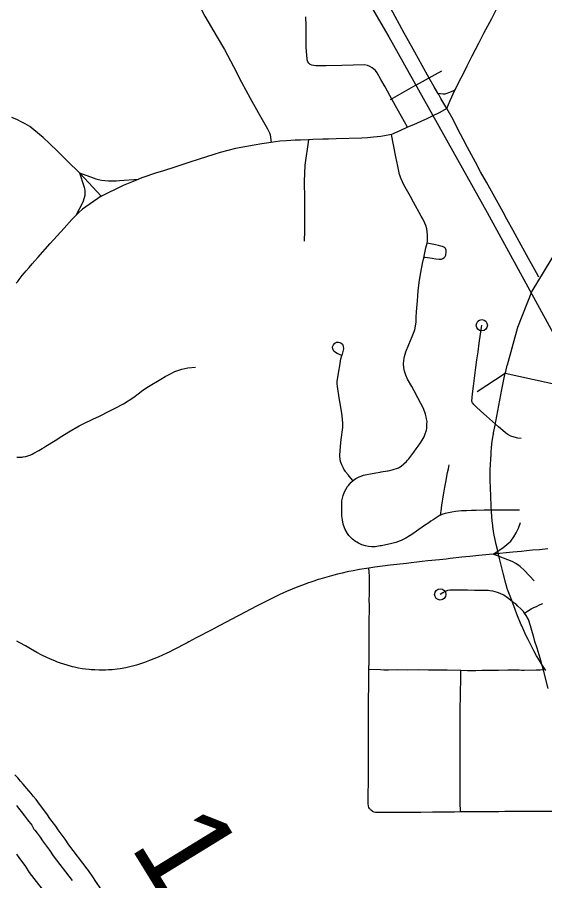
# Model space of a CAD drawing. Extents: x -19 to 366, y -4 to 359.
# Drawn here: x 153.543 to 153.989, y 194.655 to 195.386 of the extents above; entities that cross this region are included whole.
import ezdxf

# ---------------------------------------------------------------- set-up
doc = ezdxf.new("R2010")
doc.units = 0
for name, color, linetype in [('Level 10', 7, 'Continuous'), ('Level 19', 7, 'Continuous'), ('Level 33', 7, 'Continuous'), ('Level 37', 7, 'Continuous'), ('Level 40', 7, 'Continuous'), ('Level 48', 7, 'Continuous'), ('Level 60', 7, 'Continuous')]:
    doc.layers.add(name, color=color, linetype=linetype)

msp = doc.modelspace()

# ---------------------------------------------------------------- linework, layer by layer
at = {"layer": 'Level 10'}
for p, q in [((153.96639, 195.12357), (153.95744, 195.0917)), ((153.95602, 195.08485), (154.00228, 195.07477)), ((153.94596, 195.03352), (153.94594, 195.03337)), ((153.94438, 194.96738), (153.94438, 194.96738)), ((153.94539, 194.9552), (153.94531, 194.95585)), ((153.95093, 194.92908), (153.95091, 194.92915)), ((153.95834, 194.90028), (153.95753, 194.90264)), ((153.96584, 194.88088), (153.96583, 194.88091)), ((153.96957, 194.87184), (153.96954, 194.8719))]:
    msp.add_line(p, q, dxfattribs=at)
for points in [[(154.00663, 195.20337), (154.00405, 195.19855), (153.99949, 195.18886), (153.97859, 195.15441), (153.96639, 195.12357)], [(153.95602, 195.08485), (153.95632, 195.08622), (153.95744, 195.0917)], [(153.94594, 195.03337), (153.9461, 195.03442), (153.94704, 195.03943), (153.9496, 195.05293), (153.95312, 195.07094), (153.95488, 195.07962), (153.95602, 195.08485)], [(153.94438, 194.96738), (153.94405, 194.9725), (153.94394, 194.97522), (153.94381, 194.97806), (153.94363, 194.98238), (153.94355, 194.98583), (153.94332, 194.99595), (153.94331, 194.99838), (153.94317, 195.00239), (153.94343, 195.00824), (153.94361, 195.01145), (153.94392, 195.01699), (153.94409, 195.01851), (153.94429, 195.02134), (153.9447, 195.02512), (153.94523, 195.02915), (153.94596, 195.03352)], [(153.94531, 194.95585), (153.94486, 194.95991), (153.94438, 194.96738)], [(153.95091, 194.92915), (153.94944, 194.93552), (153.94819, 194.93976), (153.94622, 194.94919), (153.94539, 194.9552)], [(153.95753, 194.90264), (153.95632, 194.90692), (153.95412, 194.91544), (153.95093, 194.92908)], [(153.96583, 194.88091), (153.96424, 194.88478), (153.96234, 194.89021), (153.9606, 194.89462), (153.96002, 194.8961), (153.95834, 194.90028)], [(153.96954, 194.8719), (153.96584, 194.88088)], [(153.99019, 194.83303), (153.98741, 194.83743), (153.98492, 194.84152), (153.98252, 194.84567), (153.98022, 194.84976), (153.97724, 194.85538), (153.97527, 194.8593), (153.97349, 194.86297), (153.97075, 194.86898), (153.96993, 194.87098), (153.96957, 194.87184)]]:
    msp.add_lwpolyline(points, dxfattribs=at)
at = {"layer": 'Level 19'}
msp.add_line((153.60296, 194.66388), (153.60196, 194.66526), dxfattribs=at)
for points in [[(153.60196, 194.66526), (153.5863, 194.68553), (153.58334, 194.69021), (153.57736, 194.69828), (153.57526, 194.70141), (153.57225, 194.70537), (153.57033, 194.70768), (153.56847, 194.711), (153.56436, 194.71642), (153.56164, 194.72002), (153.55861, 194.72379), (153.55627, 194.72669), (153.55441, 194.72896), (153.55252, 194.73123), (153.54779, 194.73682), (153.54541, 194.73956), (153.54312, 194.74221), (153.54074, 194.7449)], [(153.54201, 194.7187), (153.54378, 194.71654), (153.54607, 194.7137), (153.54893, 194.71013), (153.55153, 194.7067), (153.55497, 194.70216), (153.55679, 194.69891), (153.55754, 194.69788), (153.55965, 194.69534), (153.56216, 194.69204), (153.56421, 194.68899), (153.57005, 194.68111), (153.5731, 194.67629), (153.58922, 194.65542)], [(153.54213, 194.6777), (153.5441, 194.67478), (153.54973, 194.66718), (153.55291, 194.66215), (153.56974, 194.64037)], [(153.61401, 194.64749), (153.60883, 194.65521), (153.60722, 194.65764), (153.60296, 194.66388)]]:
    msp.add_lwpolyline(points, dxfattribs=at)
at = {"layer": 'Level 33'}
for points in [[(153.68931, 195.48329), (153.68915, 195.47289), (153.68903, 195.46504), (153.68985, 195.45634), (153.69085, 195.43881), (153.69091, 195.43151), (153.691, 195.42123), (153.69109, 195.41586), (153.69125, 195.41042), (153.6915, 195.40777), (153.69185, 195.40646), (153.69383, 195.40173), (153.6972, 195.39536), (153.70161, 195.38711), (153.71209, 195.36949), (153.71832, 195.35903), (153.72572, 195.34458), (153.73256, 195.33135), (153.73991, 195.3177), (153.74673, 195.30556), (153.75463, 195.29169), (153.75639, 195.28834), (153.75682, 195.2868), (153.75775, 195.28025)], [(153.91328, 195.32455), (153.91373, 195.32549), (153.91668, 195.33121), (153.92087, 195.33933), (153.92382, 195.34518), (153.92804, 195.35356), (153.93371, 195.36446), (153.93796, 195.37275), (153.94455, 195.38535), (153.9527, 195.40187), (153.95549, 195.40753), (153.95605, 195.40863)], [(153.89898, 195.32197), (153.89574, 195.32731), (153.89166, 195.33466), (153.88566, 195.34534), (153.87934, 195.35685), (153.87661, 195.36187), (153.87046, 195.37293), (153.85867, 195.39414)], [(153.87332, 195.29311), (153.86304, 195.31137), (153.85818, 195.32015), (153.85425, 195.32724), (153.85065, 195.33356), (153.84749, 195.33928), (153.84595, 195.34114), (153.84334, 195.34344), (153.84125, 195.34472), (153.83918, 195.34552), (153.8369, 195.34593), (153.82717, 195.34571), (153.8177, 195.34552), (153.80424, 195.34512), (153.79739, 195.34514), (153.79547, 195.34524), (153.79386, 195.34535), (153.79219, 195.34569), (153.79068, 195.34638), (153.78951, 195.34747), (153.78867, 195.34845), (153.78827, 195.35015), (153.78811, 195.3513), (153.78785, 195.35395), (153.78735, 195.36107), (153.78726, 195.3791), (153.78713, 195.38654)], [(153.89898, 195.32197), (153.90331, 195.3214), (153.90506, 195.32148), (153.90687, 195.32188), (153.9083, 195.32244), (153.91328, 195.32455)], [(153.90638, 195.30896), (153.90141, 195.31759), (153.89965, 195.32087), (153.89898, 195.32197)], [(153.90638, 195.30896), (153.90921, 195.31575), (153.91328, 195.32455)], [(153.90638, 195.30896), (153.89995, 195.30544), (153.8947, 195.30295), (153.88945, 195.30023), (153.88461, 195.29798), (153.87823, 195.29525), (153.87332, 195.29311)], [(153.98452, 195.16619), (153.98245, 195.16994), (153.97959, 195.17509), (153.97576, 195.18196), (153.9677, 195.19646), (153.96264, 195.20569), (153.95738, 195.2154), (153.9541, 195.22138), (153.94996, 195.22887), (153.94, 195.24675), (153.93512, 195.25551), (153.93064, 195.26372), (153.92411, 195.27592), (153.92035, 195.28305), (153.91593, 195.29157), (153.91173, 195.29972), (153.90638, 195.30896)], [(153.59555, 195.25443), (153.58518, 195.26451), (153.57703, 195.27255), (153.57006, 195.27929), (153.56453, 195.28445), (153.5568, 195.291), (153.55514, 195.29248), (153.55333, 195.29377), (153.55135, 195.29501), (153.54945, 195.29613), (153.54617, 195.29787), (153.54279, 195.29947), (153.53811, 195.30151)], [(153.87332, 195.29311), (153.86666, 195.29022), (153.8595, 195.28704)], [(153.8595, 195.28704), (153.85376, 195.28575), (153.85058, 195.28537), (153.84444, 195.28461), (153.83917, 195.28416), (153.83461, 195.28394), (153.81282, 195.28331), (153.80633, 195.28311), (153.80143, 195.28294), (153.79313, 195.28265), (153.78923, 195.28245)], [(153.88982, 195.19512), (153.89008, 195.19671), (153.89007, 195.20206), (153.88951, 195.20703), (153.88881, 195.20986), (153.8879, 195.21206), (153.88604, 195.2155), (153.88466, 195.21798), (153.87834, 195.22969), (153.87574, 195.23438), (153.87011, 195.24432), (153.86771, 195.24953), (153.86641, 195.25324), (153.86498, 195.26009), (153.86339, 195.26796), (153.8595, 195.28704)], [(153.75775, 195.28025), (153.74994, 195.2792), (153.74339, 195.27809), (153.73531, 195.27659), (153.72764, 195.27502), (153.72093, 195.27346), (153.71457, 195.27163), (153.7091, 195.26993), (153.69687, 195.2662), (153.68808, 195.26331), (153.67604, 195.25944), (153.6665, 195.25636), (153.65984, 195.25419), (153.64909, 195.25068), (153.64547, 195.24924)], [(153.78923, 195.28245), (153.78261, 195.28211), (153.77804, 195.28211), (153.77073, 195.28162), (153.76499, 195.28122), (153.75775, 195.28025)], [(153.78923, 195.28245), (153.78625, 195.26092), (153.78574, 195.24723), (153.78582, 195.2325), (153.78585, 195.22358), (153.78595, 195.21005), (153.78599, 195.2054), (153.78568, 195.19682)], [(153.59555, 195.25443), (153.59911, 195.24332), (153.59942, 195.2423), (153.5997, 195.24092), (153.59985, 195.23977), (153.59996, 195.23771), (153.59982, 195.23541), (153.59945, 195.23342), (153.59814, 195.22968), (153.59239, 195.21845)], [(153.59555, 195.25443), (153.59594, 195.25405), (153.60686, 195.24231), (153.61376, 195.23481)], [(153.59555, 195.25443), (153.60709, 195.2503), (153.60929, 195.24958), (153.61149, 195.24895), (153.61404, 195.24843), (153.61694, 195.24798), (153.6201, 195.24771), (153.62387, 195.24764), (153.62649, 195.24775), (153.62928, 195.24805), (153.64547, 195.24924)], [(153.61376, 195.23481), (153.63257, 195.24411), (153.64547, 195.24924)], [(153.61376, 195.23481), (153.59796, 195.22367), (153.59473, 195.22085), (153.59239, 195.21845)], [(153.54193, 195.16105), (153.54307, 195.16261), (153.54441, 195.16436), (153.54699, 195.16759), (153.54882, 195.16977), (153.55029, 195.17149), (153.55271, 195.17433), (153.55548, 195.17762), (153.55754, 195.18006), (153.56013, 195.1829), (153.57048, 195.19466), (153.58245, 195.20782), (153.58897, 195.21494), (153.59239, 195.21845)], [(153.88691, 195.18261), (153.88874, 195.19111), (153.88978, 195.1949), (153.88982, 195.19512)], [(153.88691, 195.18261), (153.88824, 195.18315), (153.89395, 195.18231), (153.89721, 195.18171), (153.89999, 195.18139), (153.90103, 195.18137), (153.90202, 195.18156), (153.90317, 195.18196), (153.90429, 195.18274), (153.90511, 195.1838), (153.90553, 195.18474), (153.90569, 195.18576), (153.90589, 195.18683), (153.90602, 195.18802), (153.90592, 195.18905), (153.90571, 195.18982), (153.90528, 195.19051), (153.9047, 195.19102), (153.90405, 195.19151), (153.90277, 195.19217), (153.90131, 195.19258), (153.89943, 195.19312), (153.89702, 195.19363), (153.88982, 195.19512)], [(153.827, 194.99399), (153.82818, 194.99477), (153.82957, 194.99572), (153.83046, 194.99621), (153.83228, 194.99705), (153.83392, 194.99769), (153.836, 194.99844), (153.8388, 194.99908), (153.84198, 194.9998), (153.84648, 195.00055), (153.84997, 195.00112), (153.85075, 195.00126), (153.85621, 195.00213), (153.8569, 195.00225), (153.86019, 195.00296), (153.86556, 195.00485), (153.86774, 195.00623), (153.87246, 195.01013), (153.8733, 195.01115), (153.87428, 195.01249), (153.8785, 195.0179), (153.88052, 195.02075), (153.88216, 195.02312), (153.88409, 195.02589), (153.88556, 195.02809), (153.88725, 195.03105), (153.88787, 195.03258), (153.88917, 195.03652), (153.88949, 195.03837), (153.88968, 195.04164), (153.88971, 195.04394), (153.8894, 195.04617), (153.88899, 195.04806), (153.88841, 195.05025), (153.88666, 195.0549), (153.88454, 195.05915), (153.88207, 195.064), (153.87891, 195.06984), (153.87679, 195.0736), (153.87331, 195.07997), (153.87174, 195.0831), (153.87064, 195.08671), (153.87018, 195.08933), (153.86988, 195.09314), (153.87037, 195.09749), (153.87063, 195.09895), (153.87188, 195.10291), (153.87428, 195.10917), (153.87701, 195.11588), (153.87818, 195.11875), (153.87926, 195.1217), (153.87997, 195.12461), (153.88043, 195.12827), (153.88065, 195.13222), (153.88094, 195.13676), (153.88156, 195.14606), (153.88182, 195.15009), (153.88217, 195.15493), (153.88328, 195.16373), (153.88453, 195.17024), (153.8858, 195.17764), (153.88691, 195.18261)], [(153.96931, 195.02962), (153.96662, 195.03), (153.9634, 195.03074), (153.96068, 195.03163), (153.9581, 195.03301), (153.95721, 195.0336), (153.95605, 195.03438), (153.95587, 195.03462), (153.95014, 195.03946), (153.94756, 195.04172), (153.94002, 195.04844), (153.93515, 195.05282), (153.93137, 195.05634), (153.9295, 195.05814), (153.92824, 195.05968), (153.92787, 195.06044), (153.92775, 195.06124), (153.92832, 195.06748), (153.92905, 195.07381), (153.92994, 195.08066), (153.93118, 195.0896), (153.93203, 195.09627), (153.93294, 195.10303), (153.93388, 195.11044), (153.93613, 195.12551)], [(153.81748, 195.09984), (153.81371, 195.10144), (153.81222, 195.10228), (153.81093, 195.10348), (153.81011, 195.10481), (153.80985, 195.10533), (153.80978, 195.10707), (153.81043, 195.109), (153.81169, 195.11043), (153.81218, 195.11071), (153.81314, 195.1111), (153.81463, 195.11112), (153.81589, 195.11089), (153.81693, 195.11041), (153.81805, 195.10942), (153.81883, 195.10777), (153.81892, 195.10562), (153.81748, 195.09984)], [(153.827, 194.99399), (153.82392, 194.99771), (153.82323, 194.99859), (153.821, 195.0012), (153.8207, 195.00164), (153.82008, 195.00256), (153.81931, 195.00375), (153.81889, 195.00451), (153.81745, 195.00739), (153.81656, 195.01015), (153.81617, 195.01218), (153.81596, 195.01464), (153.81589, 195.01515), (153.81605, 195.01941), (153.81671, 195.02584), (153.81709, 195.02899), (153.81728, 195.03047), (153.81757, 195.03269), (153.81788, 195.03503), (153.81833, 195.03903), (153.81844, 195.04243), (153.81819, 195.04605), (153.81745, 195.05103), (153.81612, 195.05913), (153.81529, 195.06394), (153.81381, 195.07362), (153.8136, 195.07584), (153.81362, 195.07777), (153.81491, 195.08663), (153.81582, 195.09118), (153.81678, 195.09706), (153.81748, 195.09984)], [(153.54229, 195.01387), (153.54468, 195.01385), (153.54674, 195.01388), (153.54783, 195.01397), (153.55004, 195.01434), (153.55072, 195.0145), (153.55326, 195.01536), (153.55354, 195.01549), (153.55522, 195.01634), (153.55673, 195.01712), (153.56099, 195.01955), (153.56251, 195.02041), (153.56381, 195.02116), (153.56486, 195.02176), (153.56523, 195.02197), (153.56681, 195.02296), (153.57474, 195.02798), (153.58048, 195.03157), (153.5863, 195.03514), (153.59524, 195.04018), (153.59855, 195.04195), (153.6074, 195.04628), (153.61169, 195.04832), (153.62107, 195.053), (153.62574, 195.05531), (153.63269, 195.05894), (153.64131, 195.06446), (153.64515, 195.06751), (153.649, 195.07041), (153.6539, 195.07362), (153.66421, 195.07976), (153.66791, 195.08197), (153.6707, 195.08358), (153.67614, 195.08628), (153.68214, 195.0884), (153.6871, 195.08956), (153.69362, 195.09005)], [(153.9012, 194.96464), (153.90202, 194.97035), (153.90238, 194.9735), (153.90284, 194.9762), (153.90322, 194.97864), (153.90417, 194.9849), (153.90475, 194.98847), (153.90553, 194.99259), (153.90713, 195.00079), (153.90782, 195.00382), (153.90845, 195.00721)], [(153.9012, 194.96464), (153.89987, 194.96397), (153.89494, 194.96076), (153.89306, 194.95949), (153.89111, 194.95817), (153.88768, 194.9558), (153.88084, 194.95107), (153.87766, 194.94889), (153.8755, 194.94746), (153.87163, 194.94513), (153.86893, 194.94376), (153.86795, 194.94334), (153.86701, 194.94299), (153.86324, 194.94161), (153.86117, 194.94105), (153.85992, 194.94075), (153.85112, 194.93878), (153.84995, 194.93857), (153.84735, 194.93816), (153.84584, 194.93797), (153.84256, 194.93782), (153.84004, 194.93806), (153.83761, 194.93863), (153.83457, 194.9396), (153.83161, 194.94104), (153.82843, 194.94297), (153.82761, 194.94352), (153.82664, 194.94429), (153.8239, 194.94711), (153.82343, 194.94757), (153.82232, 194.94909), (153.82035, 194.95259), (153.81977, 194.95381), (153.81865, 194.957), (153.818, 194.9606), (153.81771, 194.96398), (153.81761, 194.96818), (153.81755, 194.9726), (153.81768, 194.97679), (153.81866, 194.98135), (153.81994, 194.98447), (153.8209, 194.98643), (153.82248, 194.98886), (153.82321, 194.98992), (153.82421, 194.99128), (153.82547, 194.99269), (153.82679, 194.99385), (153.827, 194.99399)], [(153.968, 194.9689), (153.95993, 194.96878), (153.95685, 194.96879), (153.94498, 194.96881), (153.9393, 194.96878), (153.93814, 194.96878), (153.9312, 194.96868), (153.92749, 194.96853), (153.92321, 194.96843), (153.92143, 194.96841), (153.91888, 194.96826), (153.91383, 194.96771), (153.91067, 194.96719), (153.90516, 194.96613), (153.90234, 194.96521), (153.9012, 194.96464)], [(153.94563, 194.93158), (153.95399, 194.93697), (153.95734, 194.93974), (153.96057, 194.94264), (153.96312, 194.9462), (153.96514, 194.94965), (153.96704, 194.95366), (153.96884, 194.95846)], [(153.97398, 194.93447), (153.96973, 194.93404), (153.96239, 194.93334), (153.94563, 194.93158)], [(153.99212, 194.93612), (153.98502, 194.93534), (153.97901, 194.93497), (153.97398, 194.93447)], [(153.94563, 194.93158), (153.94241, 194.93127), (153.93367, 194.93053), (153.92588, 194.92975), (153.91915, 194.92901), (153.90933, 194.92789), (153.90579, 194.92751), (153.90032, 194.92693), (153.89045, 194.92587), (153.88568, 194.92534), (153.88117, 194.92485), (153.87638, 194.92431), (153.87227, 194.92383), (153.85853, 194.92236), (153.84565, 194.92061), (153.84049, 194.91981)], [(153.98031, 194.90911), (153.97219, 194.91773), (153.96863, 194.92113), (153.96502, 194.92381), (153.96194, 194.92535), (153.95806, 194.92682), (153.94563, 194.93158)], [(153.84049, 194.91981), (153.8325, 194.91856), (153.82727, 194.91767), (153.82364, 194.91694), (153.82214, 194.91661), (153.81788, 194.91565), (153.81395, 194.91469), (153.81068, 194.91387), (153.80481, 194.91227), (153.8008, 194.91108), (153.79899, 194.91055), (153.79763, 194.91012), (153.7939, 194.90892), (153.79216, 194.90835), (153.7885, 194.9071), (153.78644, 194.90638), (153.78113, 194.90437), (153.77888, 194.90347), (153.77544, 194.90207), (153.77074, 194.90003), (153.76826, 194.89892), (153.76446, 194.89712), (153.76163, 194.89576), (153.75776, 194.89385), (153.75477, 194.89235), (153.7487, 194.88927), (153.74528, 194.88749), (153.73103, 194.88007), (153.72912, 194.87906), (153.70951, 194.8688), (153.70745, 194.86771), (153.69419, 194.86067), (153.68799, 194.85738), (153.68666, 194.85665), (153.68314, 194.85477), (153.67847, 194.85233), (153.67439, 194.85024), (153.67129, 194.84872), (153.66949, 194.84786), (153.6658, 194.84615), (153.66204, 194.84451), (153.65843, 194.843), (153.65457, 194.84147), (153.65038, 194.8399), (153.64708, 194.83873), (153.64365, 194.83764), (153.64245, 194.83729), (153.63465, 194.83538), (153.62982, 194.83452), (153.62727, 194.83417), (153.62297, 194.83374), (153.62006, 194.83357), (153.61758, 194.83347), (153.61457, 194.83343), (153.61204, 194.83346), (153.60843, 194.83359), (153.60535, 194.8338), (153.60354, 194.83397), (153.60046, 194.83432), (153.59781, 194.83469), (153.59472, 194.83522), (153.59129, 194.83591), (153.5896, 194.83631), (153.58501, 194.83752), (153.57937, 194.83933), (153.57676, 194.84028), (153.57511, 194.84091), (153.57021, 194.84299), (153.56776, 194.84408), (153.56358, 194.84613), (153.55935, 194.84839), (153.55397, 194.85145), (153.54956, 194.85399), (153.54503, 194.85648), (153.54238, 194.85811)], [(153.84055, 194.83385), (153.84065, 194.84099), (153.84062, 194.84895), (153.84064, 194.85316), (153.84062, 194.85606), (153.84063, 194.85966), (153.84068, 194.86907), (153.84078, 194.87283), (153.8408, 194.87452), (153.84086, 194.87833), (153.8409, 194.8816), (153.84088, 194.88771), (153.84083, 194.89351), (153.84087, 194.89687), (153.84096, 194.90338), (153.84101, 194.90641), (153.84101, 194.90785), (153.84101, 194.91027), (153.84101, 194.91277), (153.84084, 194.91672), (153.84049, 194.91981)], [(153.97227, 194.88177), (153.97143, 194.88296), (153.96913, 194.88544), (153.96664, 194.88774), (153.96484, 194.88945), (153.96332, 194.89046), (153.96223, 194.89127), (153.96033, 194.89279), (153.95791, 194.89481), (153.95469, 194.89685), (153.95172, 194.8982), (153.94939, 194.89912), (153.94545, 194.90024), (153.94281, 194.90064), (153.94146, 194.90075), (153.93785, 194.90091), (153.93344, 194.90097), (153.92987, 194.901), (153.92392, 194.90103), (153.92196, 194.90104), (153.91367, 194.90107), (153.90893, 194.90106), (153.90697, 194.90075), (153.905, 194.90004), (153.90298, 194.89896), (153.90091, 194.89752)], [(153.97227, 194.88177), (153.97478, 194.88347), (153.9778, 194.88524), (153.98006, 194.88642), (153.98231, 194.88746), (153.98557, 194.88904), (153.98773, 194.88991)], [(153.98823, 194.83365), (153.98712, 194.83739), (153.98631, 194.84084), (153.98463, 194.84627), (153.98287, 194.85194), (153.98111, 194.85783), (153.98013, 194.86127), (153.979, 194.86511), (153.97735, 194.8711), (153.97556, 194.87625), (153.97365, 194.87982), (153.97227, 194.88177)], [(153.84362, 194.71387), (153.8435, 194.71394), (153.8427, 194.71451), (153.84183, 194.71529), (153.84156, 194.71564), (153.84113, 194.71638), (153.84054, 194.71726), (153.8402, 194.71819), (153.84009, 194.7189), (153.84001, 194.71988), (153.83999, 194.72275), (153.83993, 194.72726), (153.83994, 194.72862), (153.83993, 194.72979), (153.83991, 194.73176), (153.84002, 194.73531), (153.84008, 194.7395), (153.84006, 194.75152), (153.84008, 194.75304), (153.84014, 194.75998), (153.84017, 194.76203), (153.84017, 194.76446), (153.84021, 194.76768), (153.8402, 194.76884), (153.84023, 194.77191), (153.8402, 194.77921), (153.84018, 194.78538), (153.84019, 194.78907), (153.84015, 194.79436), (153.84015, 194.79735), (153.84018, 194.80198), (153.84019, 194.80405), (153.84028, 194.81116), (153.84037, 194.81768), (153.84038, 194.82206), (153.84046, 194.8273), (153.84055, 194.83385)], [(153.91831, 194.83302), (153.90677, 194.8333), (153.9035, 194.83333), (153.89333, 194.83341), (153.89101, 194.83345), (153.88291, 194.83362), (153.87284, 194.83355), (153.86484, 194.83358), (153.85697, 194.83354), (153.85319, 194.83352), (153.8502, 194.8336), (153.84055, 194.83385)], [(153.91805, 194.71335), (153.91787, 194.7217), (153.91779, 194.72927), (153.91774, 194.73317), (153.91774, 194.74055), (153.91774, 194.74293), (153.91774, 194.74904), (153.91777, 194.75757), (153.91783, 194.76835), (153.91786, 194.78392), (153.91785, 194.79048), (153.91789, 194.79649), (153.91792, 194.80081), (153.91801, 194.81134), (153.91814, 194.81806), (153.91824, 194.82199), (153.91826, 194.82745), (153.91831, 194.83302)], [(153.98823, 194.83365), (153.98561, 194.83342), (153.98227, 194.83332), (153.97185, 194.83322), (153.96972, 194.83324), (153.96785, 194.83328), (153.96396, 194.83332), (153.95811, 194.83331), (153.95011, 194.83324), (153.94559, 194.83318), (153.93621, 194.83306), (153.93096, 194.83299), (153.92861, 194.83296), (153.92411, 194.83288), (153.91831, 194.83302)], [(153.9923, 194.81798), (153.98899, 194.83116), (153.98823, 194.83365)], [(153.91805, 194.71335), (153.91303, 194.7133), (153.90347, 194.7133), (153.89442, 194.71315), (153.88443, 194.71301), (153.87887, 194.71297), (153.87439, 194.71293), (153.85964, 194.71276), (153.85405, 194.71277), (153.8468, 194.71279), (153.84614, 194.71296), (153.8449, 194.7133), (153.8442, 194.71354), (153.84362, 194.71387)], [(153.9992, 194.71384), (153.99392, 194.71387), (153.98229, 194.71384), (153.97237, 194.71376), (153.96271, 194.71369), (153.95554, 194.71363), (153.95049, 194.71359), (153.94531, 194.71355), (153.93977, 194.7135), (153.93399, 194.71344), (153.92494, 194.71342), (153.91805, 194.71335)]]:
    msp.add_lwpolyline(points, dxfattribs=at)
for centre in [(153.93613, 195.12551), (153.90091, 194.89752)]:
    msp.add_circle(centre, 0.00473, dxfattribs=at)
at = {"layer": 'Level 37'}
msp.add_lwpolyline([(153.93214, 195.06939), (153.95601, 195.0848)], dxfattribs=at)
at = {"layer": 'Level 40'}
for q in [(153.90212, 195.34089), (153.85848, 195.31648)]:
    msp.add_line((153.8803, 195.32868), q, dxfattribs=at)
for points in [[(153.01885, 195.64218), (153.06291, 195.61635), (153.10475, 195.59942), (153.13902, 195.58918), (153.16795, 195.58428), (153.19777, 195.58161), (153.24718, 195.58206), (153.29436, 195.58339), (153.45281, 195.59096), (153.50088, 195.59363), (153.53248, 195.59363), (153.56363, 195.59141), (153.59568, 195.58606), (153.63173, 195.57671), (153.67223, 195.56023), (153.70339, 195.54287), (153.73365, 195.52416), (153.7519, 195.50991), (153.77149, 195.49343), (153.79329, 195.46983), (153.82089, 195.43242), (153.85739, 195.36963), (153.94062, 195.22089), (153.97681, 195.15484)], [(153.82089, 195.43242), (153.85739, 195.36963), (153.94062, 195.22089), (154.06212, 194.99912), (154.16182, 194.81876), (154.27799, 194.61123), (154.29401, 194.58541), (154.31271, 194.55824), (154.33273, 194.52885), (154.36701, 194.48966), (154.39905, 194.45181), (154.44089, 194.41039), (154.67767, 194.18772), (154.69993, 194.16501), (154.71595, 194.14898), (154.73509, 194.12582), (154.75334, 194.09732), (154.77247, 194.06971), (154.79873, 194.01939), (154.82811, 193.94992), (154.91401, 193.74417), (154.99769, 193.54333)]]:
    msp.add_lwpolyline(points, dxfattribs=at)
at = {"layer": 'Level 60'}
for points in [[(156.50946, 189.3937), (156.44759, 191.65634), (156.2114, 200.27623), (155.97446, 208.89626), (155.73678, 217.51643), (155.49836, 226.13674), (155.2592, 234.75719), (155.01929, 243.37778), (154.77865, 251.9985), (154.53727, 260.61937), (154.29515, 269.24038), (154.0523, 277.86152), (153.80871, 286.48281), (153.56438, 295.10424), (153.31933, 303.72581), (153.07354, 312.34752), (152.82702, 320.96938), (152.57978, 329.59137), (152.3318, 338.21351), (152.0831, 346.83579)], [(154.11585, 1.87092), (153.9063, 10.48743), (153.69602, 19.10409), (153.48501, 27.72087), (153.27327, 36.3378), (153.0608, 44.95486), (152.84759, 53.57206), (152.63366, 62.1894), (152.419, 70.80688), (152.20362, 79.42449), (151.98751, 88.04225), (151.77068, 96.66014), (151.55312, 105.27817), (151.33484, 113.89634), (151.11584, 122.51465), (150.89612, 131.13311), (150.67568, 139.7517), (150.45452, 148.37043), (150.23264, 156.98931), (150.01005, 165.60832), (149.78674, 174.22748), (149.56272, 182.84677), (149.33799, 191.46621), (149.11254, 200.0858), (148.88638, 208.70552), (148.65952, 217.32539), (148.43194, 225.9454), (148.20366, 234.56555), (147.97466, 243.18584), (147.74497, 251.80628), (147.51457, 260.42687), (147.28346, 269.04759), (147.05165, 277.66846), (146.81914, 286.28948), (146.58593, 294.91064), (146.35202, 303.53194), (146.11742, 312.15339), (145.88211, 320.77499), (145.64611, 329.39673), (145.40941, 338.01861), (145.17202, 346.64065)], [(0, 189.51617), (7.11214, 189.52059), (14.22427, 189.53386), (21.33637, 189.55597), (28.44845, 189.58693), (35.56048, 189.62672), (42.67245, 189.67537), (49.78436, 189.73285), (56.89619, 189.79918), (64.00793, 189.87436), (71.11958, 189.95838), (78.23111, 190.05124), (85.34253, 190.15294), (92.45381, 190.26349), (99.56495, 190.38288), (106.67593, 190.51112), (113.78675, 190.6482), (120.89739, 190.79412), (128.00785, 190.94888), (135.11811, 191.11248), (142.22816, 191.28493), (149.33799, 191.46621), (156.44759, 191.65634), (163.55694, 191.85531), (170.66605, 192.06312), (177.77489, 192.27977), (184.88345, 192.50526), (191.99173, 192.73959), (199.09971, 192.98276), (206.20739, 193.23477), (213.31474, 193.49561), (220.42177, 193.7653), (227.52845, 194.04382), (234.63479, 194.33118), (241.74076, 194.62738), (248.84635, 194.93241), (255.95157, 195.24628), (263.05638, 195.56898), (270.16079, 195.90052), (277.26478, 196.24089), (284.36834, 196.5901), (291.47147, 196.94814), (298.57414, 197.31501), (305.67635, 197.69072), (312.77809, 198.07525), (319.87934, 198.46862), (326.9801, 198.87082), (334.08035, 199.28185), (341.18009, 199.7017)]]:
    msp.add_spline(points, degree=3, dxfattribs=at)

# ---------------------------------------------------------------- texts
at = {"layer": 'Level 48'}
msp.add_text('1.7', height=0.08, rotation=301.5544, dxfattribs=at).set_placement((153.63757, 194.68505))

doc.saveas('drawing.dxf')
